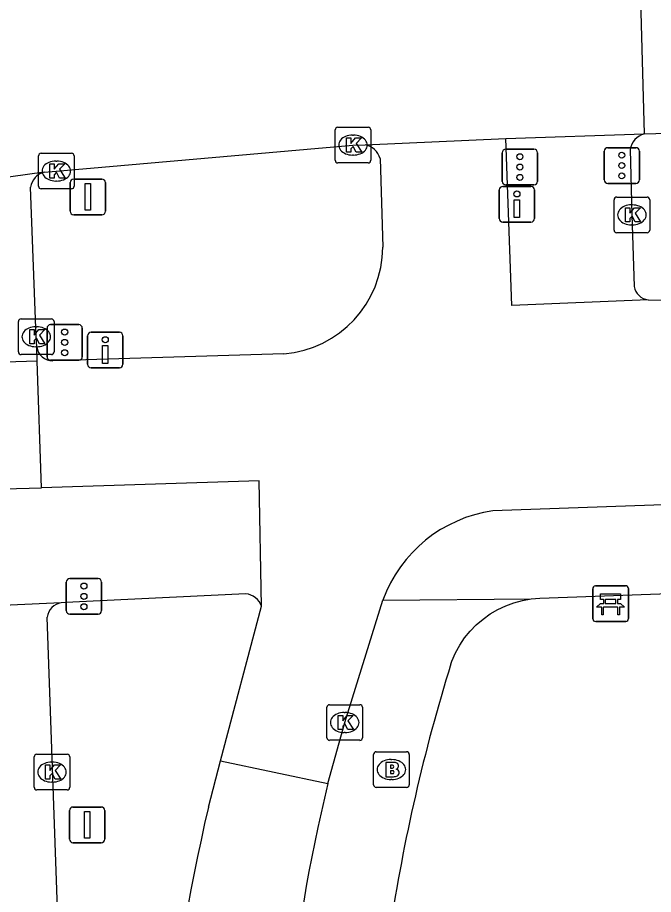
# Model space of a CAD drawing. Extents: x 161084 to 161928, y 385355 to 386522.
# Drawn here: x 161355.51 to 161373.35, y 386456.23 to 386480.84 of the extents above; entities that cross this region are included whole.
import ezdxf

# ---------------------------------------------------------------- set-up
doc = ezdxf.new("R2010")
doc.units = 0
for name, color, linetype in [('IMGEO_Bank', 7, 'Continuous'), ('IMGEO_Brandkraan', 7, 'Continuous'), ('IMGEO_Drukknoppaal', 7, 'Continuous'), ('IMGEO_Fietspad_gesloten', 7, 'Continuous'), ('IMGEO_Kolk', 7, 'Continuous'), ('IMGEO_OVBaan_gesloten', 7, 'Continuous'), ('IMGEO_Rijbaan_lokaal_gesloten', 7, 'Continuous'), ('IMGEO_Rijbaan_lokaal_open', 7, 'Continuous'), ('IMGEO_Verkeersbordpaal', 7, 'Continuous'), ('IMGEO_Verkeersregelinstallatiepaal', 7, 'Continuous'), ('IMGEO_Voetpad_open', 7, 'Continuous')]:
    doc.layers.add(name, color=color, linetype=linetype)

msp = doc.modelspace()

# ---------------------------------------------------------------- linework, layer by layer
at = {"layer": 'IMGEO_Bank'}
for p, q in [((161371.648, 386463.968), (161371.648, 386464.809)), ((161371.648, 386464.809), (161371.648, 386463.968)), ((161371.723, 386464.893), (161372.564, 386464.893)), ((161372.564, 386464.893), (161371.723, 386464.893)), ((161372.648, 386464.818), (161372.648, 386463.977)), ((161372.648, 386463.977), (161372.648, 386464.818)), ((161371.957, 386464.399), (161371.957, 386464.505)), ((161372.001, 386464.505), (161372.001, 386464.399)), ((161372.289, 386464.511), (161372.007, 386464.511)), ((161372.295, 386464.399), (161372.295, 386464.505)), ((161372.339, 386464.505), (161372.339, 386464.399)), ((161372.345, 386464.291), (161371.952, 386464.291)), ((161372.007, 386464.393), (161372.289, 386464.393)), ((161372.573, 386463.893), (161371.732, 386463.893)), ((161371.732, 386463.893), (161372.573, 386463.893))]:
    msp.add_line(p, q, dxfattribs=at)
for points in [[(161371.951, 386464.511), (161371.865, 386464.511), (161371.865, 386464.672), (161372.428, 386464.672), (161372.428, 386464.511), (161372.345, 386464.511)], [(161371.895, 386464.291), (161371.753, 386464.291), (161371.865, 386464.393), (161371.951, 386464.393)], [(161371.945, 386464.284), (161371.945, 386464.077), (161371.902, 386464.077), (161371.902, 386464.284)], [(161372.345, 386464.393), (161372.428, 386464.393), (161372.54, 386464.291), (161372.401, 386464.291)], [(161372.395, 386464.284), (161372.395, 386464.077), (161372.351, 386464.077), (161372.351, 386464.284)]]:
    msp.add_lwpolyline(points, dxfattribs=at)
for centre, radius, start, end in [((161371.726, 386464.815), 0.0779, 92.4484, 184.2845), ((161371.726, 386464.815), 0.0779, 92.4484, 184.2845), ((161372.57, 386464.815), 0.0779, 2.4484, 94.2845), ((161372.57, 386464.815), 0.0779, 2.4484, 94.2845), ((161371.95, 386464.504), 0.00671, 2.8957, 87.1043), ((161372.007, 386464.504), 0.00671, 92.8957, 177.1043), ((161372.289, 386464.504), 0.00671, 2.8957, 87.1043), ((161372.346, 386464.504), 0.00671, 92.8957, 177.1043), ((161371.895, 386464.284), 0.00671, 2.8957, 87.1043), ((161371.952, 386464.284), 0.00671, 92.8957, 177.1043), ((161371.95, 386464.4), 0.00671, 272.8957, 357.1043), ((161372.007, 386464.4), 0.00671, 182.8957, 267.1043), ((161372.289, 386464.4), 0.00671, 272.8957, 357.1043), ((161372.346, 386464.4), 0.00671, 182.8957, 267.1043), ((161372.344, 386464.284), 0.00671, 2.8957, 87.1043), ((161372.401, 386464.284), 0.00671, 92.8957, 177.1043), ((161371.726, 386463.971), 0.0779, 182.4484, 274.2845), ((161371.726, 386463.971), 0.0779, 182.4484, 274.2845), ((161372.57, 386463.971), 0.0779, 272.4484, 4.2845), ((161372.57, 386463.971), 0.0779, 272.4484, 4.2845)]:
    msp.add_arc(centre, radius, start, end, dxfattribs=at)
at = {"layer": 'IMGEO_Brandkraan'}
for p, q in [((161365.5, 386459.311), (161365.5, 386460.163)), ((161365.575, 386460.237), (161366.427, 386460.237)), ((161365.988, 386460.017), (161366.013, 386460.017)), ((161366.501, 386460.163), (161366.501, 386459.311)), ((161366.011, 386459.457), (161365.986, 386459.457)), ((161366.427, 386459.237), (161365.575, 386459.237))]:
    msp.add_line(p, q, dxfattribs=at)
for points in [[(161365.5, 386459.311), (161365.5, 386460.163)], [(161365.575, 386460.237), (161366.427, 386460.237)], [(161366.501, 386460.163), (161366.501, 386459.311)], [(161365.848, 386459.937), (161365.848, 386459.537), (161366.061, 386459.537)], [(161366.079, 386459.937), (161365.848, 386459.937)], [(161366.027, 386459.856), (161365.973, 386459.856), (161365.973, 386459.78)], [(161365.973, 386459.78), (161366.026, 386459.78)], [(161366.035, 386459.704), (161365.973, 386459.704), (161365.973, 386459.623)], [(161365.973, 386459.623), (161366.035, 386459.623)], [(161366.427, 386459.237), (161365.575, 386459.237)]]:
    msp.add_lwpolyline(points, dxfattribs=at)
for centre, radius, start, end in [((161365.577, 386460.161), 0.0765, 91.552, 178.448), ((161365.577, 386460.161), 0.0765, 91.552, 178.448), ((161366.425, 386460.161), 0.0765, 1.552, 88.448), ((161366.425, 386460.161), 0.0765, 1.552, 88.448), ((161366.028, 386459.818), 0.0379, 267.8285, 90.9355), ((161366.083, 386459.792), 0.145, 59.4692, 91.5367), ((161366.108, 386459.839), 0.0922, 285.5137, 58.1501), ((161366.036, 386459.663), 0.0404, 269.8759, 90.5077), ((161366.067, 386459.788), 0.251, 268.6676, 293.5347), ((161366.113, 386459.647), 0.105, 301.3115, 78.989), ((161365.577, 386459.313), 0.0765, 181.552, 268.448), ((161365.577, 386459.313), 0.0765, 181.552, 268.448), ((161366.425, 386459.313), 0.0765, 271.552, 358.448), ((161366.425, 386459.313), 0.0765, 271.552, 358.448)]:
    msp.add_arc(centre, radius, start, end, dxfattribs=at)
for centre, major_axis, ratio, start_param, end_param in [((161365.987, 386459.737), (-0.387, 0.002), 0.722429, 4.712389, 7.853982), ((161366.012, 386459.737), (-0.39, 0.002), 0.717154, 1.570796, 4.712389)]:
    msp.add_ellipse(centre, major_axis=major_axis, ratio=ratio, start_param=start_param, end_param=end_param, dxfattribs=at)
at = {"layer": 'IMGEO_Drukknoppaal'}
for p, q in [((161369.026, 386475.202), (161369.026, 386476.002)), ((161369.026, 386476.002), (161369.026, 386475.202)), ((161369.126, 386476.102), (161369.916, 386476.102)), ((161369.916, 386476.102), (161369.126, 386476.102)), ((161370.016, 386476.002), (161370.016, 386475.202)), ((161370.016, 386475.202), (161370.016, 386476.002)), ((161369.916, 386475.102), (161369.126, 386475.102)), ((161369.126, 386475.102), (161369.916, 386475.102)), ((161357.478, 386471.11), (161357.478, 386471.91)), ((161357.478, 386471.91), (161357.478, 386471.11)), ((161357.578, 386472.01), (161358.368, 386472.01)), ((161358.368, 386472.01), (161357.578, 386472.01)), ((161358.468, 386471.91), (161358.468, 386471.11)), ((161358.468, 386471.11), (161358.468, 386471.91)), ((161358.368, 386471.01), (161357.578, 386471.01)), ((161357.578, 386471.01), (161358.368, 386471.01))]:
    msp.add_line(p, q, dxfattribs=at)
for points in [[(161369.596, 386475.727), (161369.596, 386475.227), (161369.446, 386475.227), (161369.446, 386475.727), (161369.596, 386475.727)], [(161358.048, 386471.635), (161358.048, 386471.135), (161357.898, 386471.135), (161357.898, 386471.635), (161358.048, 386471.635)]]:
    msp.add_lwpolyline(points, dxfattribs=at)
for centre in [(161369.521, 386475.892), (161357.973, 386471.8)]:
    msp.add_circle(centre, 0.085, dxfattribs=at)
for centre, start, end in [((161369.126, 386476.002), 90, 180), ((161369.126, 386476.002), 90, 180), ((161369.916, 386476.002), 0, 90), ((161369.916, 386476.002), 360, 90), ((161369.126, 386475.202), 180, 270), ((161369.126, 386475.202), 180, 270), ((161369.916, 386475.202), 270, 0), ((161369.916, 386475.202), 270, 0), ((161357.578, 386471.91), 90, 180), ((161357.578, 386471.91), 90, 180), ((161358.368, 386471.91), 0, 90), ((161358.368, 386471.91), 360, 90), ((161357.578, 386471.11), 180, 270), ((161357.578, 386471.11), 180, 270), ((161358.368, 386471.11), 270, 0), ((161358.368, 386471.11), 270, 0)]:
    msp.add_arc(centre, 0.1, start, end, dxfattribs=at)
at = {"layer": 'IMGEO_Fietspad_gesloten'}
for points in [[(161373.205, 386472.922), (161369.381, 386472.76), (161369.209, 386477.447)], [(161365.684, 386476.883), (161365.759, 386474.395)], [(161373.205, 386472.922), (161374.309, 386472.911)], [(161362.982, 386471.407), (161356.503, 386471.21)], [(161356.184, 386467.639), (161356.064, 386471.197)], [(161295.411, 386465.645), (161322.752, 386466.655), (161341.262, 386467.223), (161348.14, 386467.407), (161350.229, 386467.481), (161356.184, 386467.639)], [(161362.359, 386464.319), (161362.286, 386467.84), (161356.184, 386467.639)], [(161373.892, 386467.179), (161368.85, 386467)], [(161364.221, 386459.346), (161364.69, 386461.057), (161365.763, 386464.494)], [(161361.209, 386459.984), (161362.359, 386464.319)], [(161360.867, 386458.683), (161361.209, 386459.984)], [(161361.209, 386459.984), (161364.221, 386459.346)]]:
    msp.add_lwpolyline(points, dxfattribs=at)
for centre, radius, start, end in [((161365.163, 386476.734), 0.542, 15.9195, 79.3437), ((161362.742, 386474.414), 3.017, 274.5585, 359.6337), ((161356.497, 386471.661), 0.451, 188.237, 270.7695), ((161369.404, 386463.163), 3.877, 98.2173, 159.9214), ((161408.823, 386448.414), 45.922, 166.2283, 183.0295), ((161412.318, 386446.565), 52.858, 166.747, 183.1875)]:
    msp.add_arc(centre, radius, start, end, dxfattribs=at)
at = {"layer": 'IMGEO_Kolk'}
for p, q in [((161364.496, 386477.761), (161365.348, 386477.761)), ((161364.421, 386476.835), (161364.421, 386477.687)), ((161364.909, 386477.541), (161364.934, 386477.541)), ((161365.422, 386477.687), (161365.422, 386476.835)), ((161356.173, 386477.033), (161357.025, 386477.033)), ((161364.932, 386476.981), (161364.907, 386476.981)), ((161356.098, 386476.107), (161356.098, 386476.959)), ((161356.586, 386476.813), (161356.611, 386476.813)), ((161357.099, 386476.959), (161357.099, 386476.107)), ((161365.348, 386476.761), (161364.496, 386476.761)), ((161356.609, 386476.253), (161356.584, 386476.253)), ((161357.025, 386476.033), (161356.173, 386476.033)), ((161372.321, 386475.803), (161373.173, 386475.803)), ((161372.246, 386474.877), (161372.246, 386475.729)), ((161372.734, 386475.583), (161372.759, 386475.583)), ((161373.247, 386475.729), (161373.247, 386474.877)), ((161372.757, 386475.023), (161372.732, 386475.023)), ((161373.173, 386474.803), (161372.321, 386474.803)), ((161355.535, 386471.456), (161355.535, 386472.308)), ((161355.61, 386472.382), (161356.462, 386472.382)), ((161356.536, 386472.308), (161356.536, 386471.456)), ((161356.023, 386472.162), (161356.048, 386472.162)), ((161356.046, 386471.602), (161356.021, 386471.602)), ((161356.462, 386471.382), (161355.61, 386471.382)), ((161364.189, 386460.631), (161364.189, 386461.483)), ((161364.264, 386461.557), (161365.116, 386461.557)), ((161365.19, 386461.483), (161365.19, 386460.631)), ((161364.677, 386461.337), (161364.702, 386461.337)), ((161364.7, 386460.777), (161364.675, 386460.777)), ((161365.116, 386460.557), (161364.264, 386460.557)), ((161355.978, 386459.24), (161355.978, 386460.092)), ((161356.053, 386460.166), (161356.905, 386460.166)), ((161356.979, 386460.092), (161356.979, 386459.24)), ((161356.466, 386459.946), (161356.491, 386459.946)), ((161356.489, 386459.386), (161356.464, 386459.386)), ((161356.905, 386459.166), (161356.053, 386459.166))]:
    msp.add_line(p, q, dxfattribs=at)
for points in [[(161364.496, 386477.761), (161365.348, 386477.761)], [(161364.421, 386476.835), (161364.421, 386477.687)], [(161365.422, 386477.687), (161365.422, 386476.835)], [(161364.742, 386477.461), (161364.865, 386477.461), (161364.865, 386477.31), (161364.995, 386477.461), (161365.159, 386477.461), (161365.013, 386477.31), (161365.166, 386477.061), (161365.014, 386477.061), (161364.929, 386477.225), (161364.865, 386477.158), (161364.865, 386477.061), (161364.742, 386477.061), (161364.742, 386477.461)], [(161356.173, 386477.033), (161357.025, 386477.033)], [(161356.098, 386476.107), (161356.098, 386476.959)], [(161357.099, 386476.959), (161357.099, 386476.107)], [(161365.348, 386476.761), (161364.496, 386476.761)], [(161356.419, 386476.733), (161356.542, 386476.733), (161356.542, 386476.582), (161356.672, 386476.733), (161356.836, 386476.733), (161356.69, 386476.582), (161356.843, 386476.333), (161356.691, 386476.333), (161356.606, 386476.497), (161356.542, 386476.43), (161356.542, 386476.333), (161356.419, 386476.333), (161356.419, 386476.733)], [(161357.025, 386476.033), (161356.173, 386476.033)], [(161372.321, 386475.803), (161373.173, 386475.803)], [(161372.246, 386474.877), (161372.246, 386475.729)], [(161373.247, 386475.729), (161373.247, 386474.877)], [(161372.567, 386475.503), (161372.69, 386475.503), (161372.69, 386475.352), (161372.82, 386475.503), (161372.984, 386475.503), (161372.838, 386475.352), (161372.991, 386475.103), (161372.839, 386475.103), (161372.754, 386475.267), (161372.69, 386475.2), (161372.69, 386475.103), (161372.567, 386475.103), (161372.567, 386475.503)], [(161373.173, 386474.803), (161372.321, 386474.803)], [(161355.535, 386471.456), (161355.535, 386472.308)], [(161355.61, 386472.382), (161356.462, 386472.382)], [(161356.536, 386472.308), (161356.536, 386471.456)], [(161355.856, 386472.082), (161355.979, 386472.082), (161355.979, 386471.931), (161356.109, 386472.082), (161356.273, 386472.082), (161356.127, 386471.931), (161356.28, 386471.682), (161356.128, 386471.682), (161356.043, 386471.846), (161355.979, 386471.779), (161355.979, 386471.682), (161355.856, 386471.682), (161355.856, 386472.082)], [(161356.462, 386471.382), (161355.61, 386471.382)], [(161364.189, 386460.631), (161364.189, 386461.483)], [(161364.264, 386461.557), (161365.116, 386461.557)], [(161365.19, 386461.483), (161365.19, 386460.631)], [(161364.51, 386461.257), (161364.633, 386461.257), (161364.633, 386461.106), (161364.763, 386461.257), (161364.927, 386461.257), (161364.781, 386461.106), (161364.934, 386460.857), (161364.782, 386460.857), (161364.697, 386461.021), (161364.633, 386460.954), (161364.633, 386460.857), (161364.51, 386460.857), (161364.51, 386461.257)], [(161365.116, 386460.557), (161364.264, 386460.557)], [(161355.978, 386459.24), (161355.978, 386460.092)], [(161356.053, 386460.166), (161356.905, 386460.166)], [(161356.979, 386460.092), (161356.979, 386459.24)], [(161356.299, 386459.866), (161356.422, 386459.866), (161356.422, 386459.715), (161356.552, 386459.866), (161356.716, 386459.866), (161356.57, 386459.715), (161356.723, 386459.466), (161356.571, 386459.466), (161356.486, 386459.63), (161356.422, 386459.563), (161356.422, 386459.466), (161356.299, 386459.466), (161356.299, 386459.866)], [(161356.905, 386459.166), (161356.053, 386459.166)]]:
    msp.add_lwpolyline(points, dxfattribs=at)
for centre, start, end in [((161364.498, 386477.685), 91.552, 178.448), ((161364.498, 386477.685), 91.552, 178.448), ((161365.346, 386477.685), 1.552, 88.448), ((161365.346, 386477.685), 1.552, 88.448), ((161356.175, 386476.957), 91.552, 178.448), ((161356.175, 386476.957), 91.552, 178.448), ((161357.023, 386476.957), 1.552, 88.448), ((161357.023, 386476.957), 1.552, 88.448), ((161364.498, 386476.837), 181.552, 268.448), ((161364.498, 386476.837), 181.552, 268.448), ((161365.346, 386476.837), 271.552, 358.448), ((161365.346, 386476.837), 271.552, 358.448), ((161356.175, 386476.109), 181.552, 268.448), ((161356.175, 386476.109), 181.552, 268.448), ((161357.023, 386476.109), 271.552, 358.448), ((161357.023, 386476.109), 271.552, 358.448), ((161372.323, 386475.727), 91.552, 178.448), ((161372.323, 386475.727), 91.552, 178.448), ((161373.171, 386475.727), 1.552, 88.448), ((161373.171, 386475.727), 1.552, 88.448), ((161372.323, 386474.879), 181.552, 268.448), ((161372.323, 386474.879), 181.552, 268.448), ((161373.171, 386474.879), 271.552, 358.448), ((161373.171, 386474.879), 271.552, 358.448), ((161355.612, 386472.306), 91.552, 178.448), ((161355.612, 386472.306), 91.552, 178.448), ((161356.46, 386472.306), 1.552, 88.448), ((161356.46, 386472.306), 1.552, 88.448), ((161355.612, 386471.458), 181.552, 268.448), ((161355.612, 386471.458), 181.552, 268.448), ((161356.46, 386471.458), 271.552, 358.448), ((161356.46, 386471.458), 271.552, 358.448), ((161364.266, 386461.481), 91.552, 178.448), ((161364.266, 386461.481), 91.552, 178.448), ((161365.114, 386461.481), 1.552, 88.448), ((161365.114, 386461.481), 1.552, 88.448), ((161364.266, 386460.633), 181.552, 268.448), ((161364.266, 386460.633), 181.552, 268.448), ((161365.114, 386460.633), 271.552, 358.448), ((161365.114, 386460.633), 271.552, 358.448), ((161356.055, 386460.09), 91.552, 178.448), ((161356.055, 386460.09), 91.552, 178.448), ((161356.903, 386460.09), 1.552, 88.448), ((161356.903, 386460.09), 1.552, 88.448), ((161356.055, 386459.242), 181.552, 268.448), ((161356.055, 386459.242), 181.552, 268.448), ((161356.903, 386459.242), 271.552, 358.448), ((161356.903, 386459.242), 271.552, 358.448)]:
    msp.add_arc(centre, 0.0765, start, end, dxfattribs=at)
for centre, major_axis, ratio, start_param, end_param in [((161364.908, 386477.261), (-0.387, 0.002), 0.722429, 4.712389, 7.853982), ((161364.933, 386477.261), (-0.39, 0.002), 0.717154, 1.570796, 4.712389), ((161356.585, 386476.533), (-0.387, 0.002), 0.722429, 4.712389, 7.853982), ((161356.61, 386476.533), (-0.39, 0.002), 0.717154, 1.570796, 4.712389), ((161372.733, 386475.303), (-0.387, 0.002), 0.722429, 4.712389, 7.853982), ((161372.758, 386475.303), (-0.39, 0.002), 0.717154, 1.570796, 4.712389), ((161356.022, 386471.882), (-0.387, 0.002), 0.722429, 4.712389, 7.853982), ((161356.047, 386471.882), (-0.39, 0.002), 0.717154, 1.570796, 4.712389), ((161364.676, 386461.057), (-0.387, 0.002), 0.722429, 4.712389, 7.853982), ((161364.701, 386461.057), (-0.39, 0.002), 0.717154, 1.570796, 4.712389), ((161356.465, 386459.666), (-0.387, 0.002), 0.722429, 4.712389, 7.853982), ((161356.49, 386459.666), (-0.39, 0.002), 0.717154, 1.570796, 4.712389)]:
    msp.add_ellipse(centre, major_axis=major_axis, ratio=ratio, start_param=start_param, end_param=end_param, dxfattribs=at)
at = {"layer": 'IMGEO_OVBaan_gesloten'}
for points in [[(161372.986, 386481.34), (161373.092, 386477.573)], [(161373.092, 386477.573), (161375.38, 386477.642), (161381.408, 386477.91), (161397.843, 386478.5)], [(161369.209, 386477.447), (161373.092, 386477.573)], [(161356.256, 386476.503), (161356.599, 386476.533), (161364.922, 386477.261), (161365.263, 386477.267)], [(161365.263, 386477.267), (161369.209, 386477.447)], [(161356.256, 386476.503), (161340.541, 386474.305)]]:
    msp.add_lwpolyline(points, dxfattribs=at)
at = {"layer": 'IMGEO_Rijbaan_lokaal_gesloten'}
for points in [[(161356.051, 386471.596), (161356.036, 386471.882), (161355.877, 386476.081)], [(161356.064, 386471.197), (161356.051, 386471.596)], [(161356.064, 386471.197), (161349.771, 386471.004)]]:
    msp.add_lwpolyline(points, dxfattribs=at)
msp.add_arc((161356.389, 386476.002), 0.518, 104.8845, 171.2612, dxfattribs=at)
at = {"layer": 'IMGEO_Rijbaan_lokaal_open'}
for points in [[(161356.737, 386464.42), (161356.326, 386464.401), (161350.031, 386464.11)], [(161358.008, 386417.045), (161356.342, 386464.017)]]:
    msp.add_lwpolyline(points, dxfattribs=at)
msp.add_arc((161356.824, 386463.94), 0.488, 100.2673, 170.8814, dxfattribs=at)
at = {"layer": 'IMGEO_Verkeersbordpaal'}
for p, q in [((161357.087, 386476.307), (161357.877, 386476.307)), ((161357.877, 386476.307), (161357.087, 386476.307)), ((161356.987, 386475.407), (161356.987, 386476.207)), ((161356.987, 386476.207), (161356.987, 386475.407)), ((161357.977, 386476.207), (161357.977, 386475.407)), ((161357.977, 386475.407), (161357.977, 386476.207)), ((161357.877, 386475.307), (161357.087, 386475.307)), ((161357.087, 386475.307), (161357.877, 386475.307)), ((161356.967, 386457.785), (161356.967, 386458.585)), ((161356.967, 386458.585), (161356.967, 386457.785)), ((161357.067, 386458.685), (161357.857, 386458.685)), ((161357.857, 386458.685), (161357.067, 386458.685)), ((161357.957, 386458.585), (161357.957, 386457.785)), ((161357.957, 386457.785), (161357.957, 386458.585)), ((161357.857, 386457.685), (161357.067, 386457.685)), ((161357.067, 386457.685), (161357.857, 386457.685))]:
    msp.add_line(p, q, dxfattribs=at)
for points in [[(161357.407, 386476.182), (161357.557, 386476.182), (161357.557, 386475.432), (161357.407, 386475.432), (161357.407, 386476.182)], [(161357.387, 386458.56), (161357.537, 386458.56), (161357.537, 386457.81), (161357.387, 386457.81), (161357.387, 386458.56)]]:
    msp.add_lwpolyline(points, dxfattribs=at)
for centre, start, end in [((161357.087, 386476.207), 90, 180), ((161357.087, 386476.207), 90, 180), ((161357.877, 386476.207), 0, 90), ((161357.877, 386476.207), 360, 90), ((161357.087, 386475.407), 180, 270), ((161357.087, 386475.407), 180, 270), ((161357.877, 386475.407), 270, 0), ((161357.877, 386475.407), 270, 0), ((161357.067, 386458.585), 90, 180), ((161357.067, 386458.585), 90, 180), ((161357.857, 386458.585), 0, 90), ((161357.857, 386458.585), 360, 90), ((161357.067, 386457.785), 180, 270), ((161357.067, 386457.785), 180, 270), ((161357.857, 386457.785), 270, 0), ((161357.857, 386457.785), 270, 0)]:
    msp.add_arc(centre, 0.1, start, end, dxfattribs=at)
at = {"layer": 'IMGEO_Verkeersregelinstallatiepaal'}
for p, q in [((161369.109, 386476.244), (161369.109, 386477.044)), ((161369.109, 386477.044), (161369.109, 386476.244)), ((161369.209, 386477.144), (161369.999, 386477.144)), ((161369.999, 386477.144), (161369.209, 386477.144)), ((161370.099, 386477.044), (161370.099, 386476.244)), ((161370.099, 386476.244), (161370.099, 386477.044)), ((161371.969, 386476.288), (161371.969, 386477.088)), ((161371.969, 386477.088), (161371.969, 386476.288)), ((161372.069, 386477.188), (161372.859, 386477.188)), ((161372.859, 386477.188), (161372.069, 386477.188)), ((161372.959, 386477.088), (161372.959, 386476.288)), ((161372.959, 386476.288), (161372.959, 386477.088)), ((161369.999, 386476.144), (161369.209, 386476.144)), ((161369.209, 386476.144), (161369.999, 386476.144)), ((161372.859, 386476.188), (161372.069, 386476.188)), ((161372.069, 386476.188), (161372.859, 386476.188)), ((161356.339, 386471.323), (161356.339, 386472.123)), ((161356.339, 386472.123), (161356.339, 386471.323)), ((161356.439, 386472.223), (161357.229, 386472.223)), ((161357.229, 386472.223), (161356.439, 386472.223)), ((161357.329, 386472.123), (161357.329, 386471.323)), ((161357.329, 386471.323), (161357.329, 386472.123)), ((161357.229, 386471.223), (161356.439, 386471.223)), ((161356.439, 386471.223), (161357.229, 386471.223)), ((161356.88, 386464.197), (161356.88, 386464.997)), ((161356.88, 386464.997), (161356.88, 386464.197)), ((161356.98, 386465.097), (161357.77, 386465.097)), ((161357.77, 386465.097), (161356.98, 386465.097)), ((161357.87, 386464.997), (161357.87, 386464.197)), ((161357.87, 386464.197), (161357.87, 386464.997)), ((161357.77, 386464.097), (161356.98, 386464.097)), ((161356.98, 386464.097), (161357.77, 386464.097))]:
    msp.add_line(p, q, dxfattribs=at)
for centre in [(161369.604, 386476.934), (161372.464, 386476.978), (161372.464, 386476.688), (161369.604, 386476.644), (161369.604, 386476.354), (161372.464, 386476.398), (161356.834, 386472.013), (161356.834, 386471.723), (161356.834, 386471.433), (161357.375, 386464.887), (161357.375, 386464.597), (161357.375, 386464.307)]:
    msp.add_circle(centre, 0.085, dxfattribs=at)
for centre, start, end in [((161369.209, 386477.044), 90, 180), ((161369.209, 386477.044), 90, 180), ((161369.999, 386477.044), 0, 90), ((161369.999, 386477.044), 360, 90), ((161372.069, 386477.088), 90, 180), ((161372.069, 386477.088), 90, 180), ((161372.859, 386477.088), 0, 90), ((161372.859, 386477.088), 360, 90), ((161369.209, 386476.244), 180, 270), ((161369.209, 386476.244), 180, 270), ((161369.999, 386476.244), 270, 0), ((161369.999, 386476.244), 270, 0), ((161372.069, 386476.288), 180, 270), ((161372.069, 386476.288), 180, 270), ((161372.859, 386476.288), 270, 0), ((161372.859, 386476.288), 270, 0), ((161356.439, 386472.123), 90, 180), ((161356.439, 386472.123), 90, 180), ((161357.229, 386472.123), 0, 90), ((161357.229, 386472.123), 360, 90), ((161356.439, 386471.323), 180, 270), ((161356.439, 386471.323), 180, 270), ((161357.229, 386471.323), 270, 0), ((161357.229, 386471.323), 270, 0), ((161356.98, 386464.997), 90, 180), ((161356.98, 386464.997), 90, 180), ((161357.77, 386464.997), 0, 90), ((161357.77, 386464.997), 360, 90), ((161356.98, 386464.197), 180, 270), ((161356.98, 386464.197), 180, 270), ((161357.77, 386464.197), 270, 0), ((161357.77, 386464.197), 270, 0)]:
    msp.add_arc(centre, 0.1, start, end, dxfattribs=at)
at = {"layer": 'IMGEO_Voetpad_open'}
for points in [[(161372.701, 386477.14), (161372.747, 386475.303), (161372.813, 386473.292)], [(161369.922, 386464.527), (161370.168, 386464.548), (161377.927, 386464.826), (161409.412, 386465.841)], [(161361.913, 386464.669), (161357.834, 386464.473), (161356.867, 386464.426), (161356.737, 386464.42)], [(161365.763, 386464.494), (161369.922, 386464.527)], [(161367.668, 386462.699), (161367.698, 386462.781), (161367.797, 386463.008), (161367.917, 386463.224), (161368.055, 386463.429), (161368.21, 386463.621), (161368.382, 386463.799), (161368.57, 386463.96), (161368.771, 386464.104), (161368.984, 386464.229), (161369.207, 386464.335), (161369.439, 386464.42), (161369.678, 386464.484), (161369.922, 386464.527)]]:
    msp.add_lwpolyline(points, dxfattribs=at)
for centre, radius, start, end in [((161373.236, 386477.05), 0.543, 105.4012, 170.4345), ((161373.249, 386473.361), 0.441, 188.9867, 264.3208), ((161361.86, 386464.142), 0.529, 19.509, 84.2446), ((161416.156, 386447.666), 50.765, 162.7742, 171.4283)]:
    msp.add_arc(centre, radius, start, end, dxfattribs=at)

doc.saveas('drawing.dxf')
